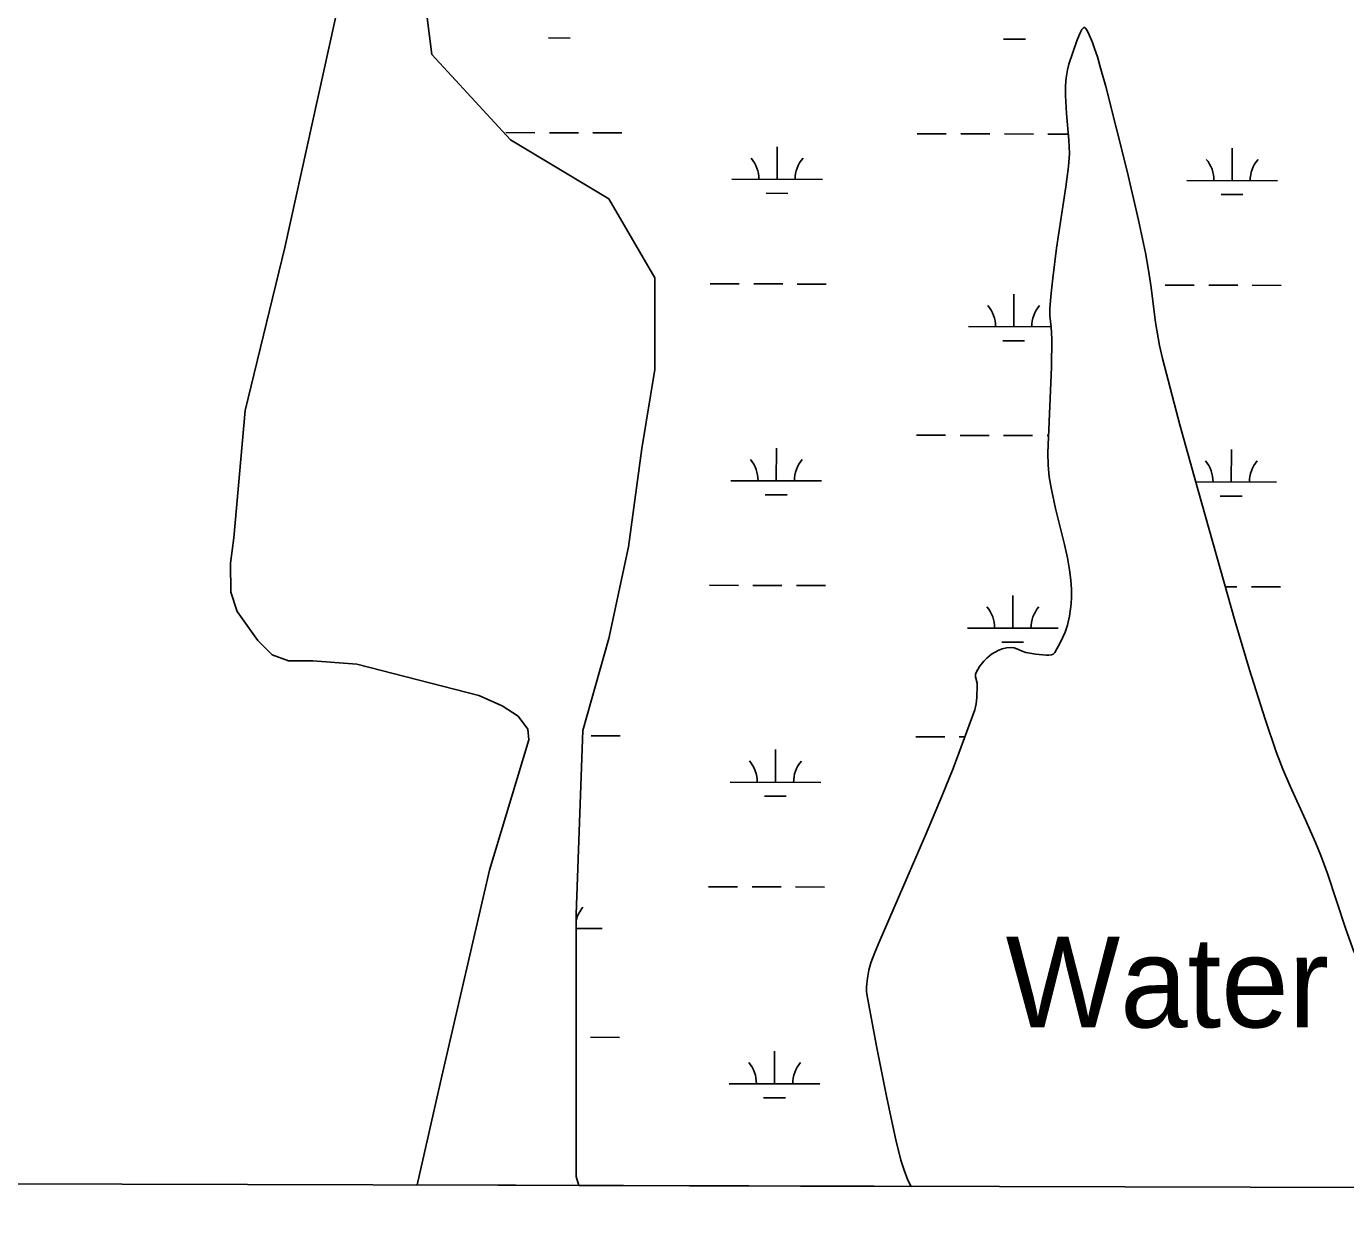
# Model space of a CAD drawing. Extents: x 3161615 to 3199515, y 867541 to 892976.
# Drawn here: x 3181719 to 3183174, y 872921 to 874241 of the extents above; entities that cross this region are included whole.
import ezdxf

# ---------------------------------------------------------------- set-up
doc = ezdxf.new("R2010")
doc.units = 0
for name, color, linetype in [('V-GRID-FRAM', 7, 'Continuous'), ('V-RIVR-IDEN', 7, 'Continuous'), ('V-ROAD-CNTR', 7, 'Continuous'), ('V-SITE-VEGE', 7, 'Continuous'), ('V-TOPO-SHOR', 7, 'Continuous'), ('V-WETL-SWMP', 7, 'Continuous')]:
    doc.layers.add(name, color=color, linetype=linetype)

msp = doc.modelspace()

# ---------------------------------------------------------------- linework, layer by layer
at = {"layer": 'V-GRID-FRAM'}
msp.add_lwpolyline([(3165877.4, 891195.5), (3197229, 891108.8), (3197186.7, 872920.9), (3165819.2, 873007.6), (3165877.4, 891195.5)], dxfattribs=at)
at = {"layer": 'V-ROAD-CNTR'}
msp.add_spline([(3181142.9, 878745.8), (3181227.8, 878744.4), (3181287.2, 878734.5), (3181333.6, 878705.1), (3181384.3, 878697.1), (3181461, 878704.2), (3181526.8, 878723.9), (3181588.6, 878750.2), (3181691.6, 878808), (3181778.8, 878848.8), (3181891.1, 878885.3), (3181969.5, 878895), (3182042.6, 878893.6), (3182129.5, 878862.2), (3182187.3, 878804.8), (3182219.9, 878725.3), (3182228.6, 878665.3), (3182190.5, 878564.7), (3182134.6, 878480), (3182037.4, 878289.3), (3181973.4, 878091.5), (3181909.3, 877890.6), (3181841, 877673.2), (3181776.7, 877483.3), (3181717.1, 877305.8), (3181625.4, 877110.4), (3181564.3, 876946.2), (3181516.6, 876794.5), (3181466.3, 876661.7), (3181419.4, 876520.9), (3181351.7, 876343.8), (3181283.7, 876183.7), (3181207.7, 876034.9), (3181135.3, 875907.4), (3181063.8, 875793.7), (3180985.2, 875585.5), (3180930.6, 875426.9), (3180871.9, 875270.8), (3180807.9, 875086.5), (3180804, 874968.2), (3180830.5, 874831.4), (3180789.6, 874606.7), (3180731.2, 874459.8), (3180620.4, 874345.6), (3180437.1, 874039.4), (3180337.9, 873789.7), (3180301.3, 873695.1)], degree=3, dxfattribs=at)
at = {"layer": 'V-SITE-VEGE'}
for p, q in [((3182107.4, 874463.5), (3182004.1, 873997)), ((3182877.9, 874224.8), (3182880.4, 874231.4)), ((3182880.4, 874231.4), (3182881.8, 874234.5)), ((3182881.8, 874234.5), (3182883.4, 874237.4)), ((3182883.4, 874237.4), (3182885.1, 874239.4)), ((3182885.1, 874239.4), (3182885.9, 874239.8)), ((3182885.9, 874239.8), (3182886.8, 874239.7)), ((3182886.8, 874239.7), (3182887.6, 874238.8)), ((3182887.6, 874238.8), (3182889.5, 874235.5)), ((3182889.5, 874235.5), (3182891.4, 874231.7)), ((3182891.4, 874231.7), (3182895, 874223.1)), ((3182869, 874199.1), (3182877.9, 874224.8)), ((3182895, 874223.1), (3182897.4, 874216.6)), ((3182897.4, 874216.6), (3182900.5, 874207.2)), ((3182867.5, 874192.9), (3182869, 874199.1)), ((3182900.5, 874207.2), (3182904.5, 874193.6)), ((3182865.5, 874175.6), (3182866.2, 874184.3)), ((3182866.2, 874184.3), (3182867.5, 874192.9)), ((3182904.5, 874193.6), (3182909.7, 874174.5)), ((3182865.4, 874164.5), (3182865.5, 874175.6)), ((3182909.7, 874174.5), (3182933.2, 874081.2)), ((3182866.6, 874144.9), (3182865.4, 874164.5)), ((3182869.1, 874115.5), (3182866.6, 874144.9)), ((3182869.6, 874100.8), (3182869.1, 874115.5)), ((3182868.7, 874086.2), (3182869.6, 874100.8)), ((3182865.8, 874063.7), (3182868.7, 874086.2)), ((3182933.2, 874081.2), (3182945.8, 874027.2)), ((3182860.5, 874030), (3182865.8, 874063.7)), ((3182855.5, 873996.3), (3182860.5, 874030)), ((3182945.8, 874027.2), (3182953.6, 873991)), ((3182004.1, 873997), (3181960.3, 873817.1)), ((3182851.3, 873963.2), (3182855.5, 873996.3)), ((3182953.6, 873991), (3182957, 873971.9)), ((3182957, 873971.9), (3182959.7, 873952.7)), ((3182849.5, 873946.6), (3182851.3, 873963.2)), ((3182959.7, 873952.7), (3182964.7, 873914.2)), ((3182848.2, 873930), (3182849.5, 873946.6)), ((3182848.2, 873921.6), (3182848.2, 873930)), ((3182849.5, 873908.9), (3182848.2, 873921.6)), ((3182850.4, 873896.3), (3182849.5, 873908.9)), ((3182964.7, 873914.2), (3182969, 873888.8)), ((3182849.8, 873864.8), (3182850.4, 873896.3)), ((3182969, 873888.8), (3182972.3, 873874.4)), ((3182845.9, 873770.5), (3182849.8, 873864.8)), ((3182972.3, 873874.4), (3182991.6, 873801.4)), ((3181960.3, 873817.1), (3181948.1, 873676.6)), ((3182991.6, 873801.4), (3183011.7, 873728.7)), ((3182846.2, 873756.7), (3182845.9, 873770.5)), ((3182847.4, 873743.8), (3182846.2, 873756.7)), ((3182849.4, 873731.7), (3182847.4, 873743.8)), ((3182854.3, 873709), (3182849.4, 873731.7)), ((3183011.7, 873728.7), (3183031.9, 873657)), ((3182864.4, 873669.3), (3182854.3, 873709)), ((3181948.1, 873676.6), (3181944.2, 873648.5)), ((3182867.6, 873654.4), (3182864.4, 873669.3)), ((3181944.2, 873648.5), (3181944.7, 873616.5)), ((3182869.9, 873641.3), (3182867.6, 873654.4)), ((3183031.9, 873657), (3183052.3, 873585.4)), ((3182871.3, 873629.9), (3182869.9, 873641.3)), ((3182872, 873619.9), (3182871.3, 873629.9)), ((3181944.7, 873616.5), (3181951.7, 873595.3)), ((3182872, 873611.2), (3182872, 873619.9)), ((3182869.8, 873590.2), (3182871.6, 873603.6)), ((3182871.6, 873603.6), (3182872, 873611.2)), ((3181951.7, 873595.3), (3181974.5, 873563.1)), ((3182867.4, 873580.2), (3182869.8, 873590.2)), ((3183052.3, 873585.4), (3183068.5, 873530.7)), ((3182860, 873561.4), (3182864.9, 873572.6)), ((3182864.9, 873572.6), (3182867.4, 873580.2)), ((3181974.5, 873563.1), (3181990.1, 873547.5)), ((3182853.7, 873550.1), (3182860, 873561.4)), ((3181990.1, 873547.5), (3182008.1, 873540.7)), ((3182775.1, 873540.4), (3182778.6, 873543.9)), ((3182778.6, 873543.9), (3182783.7, 873548)), ((3182783.7, 873548), (3182791, 873552.2)), ((3182791, 873552.2), (3182795.4, 873553.9)), ((3182795.4, 873553.9), (3182800.4, 873555.2)), ((3182800.4, 873555.2), (3182806.1, 873555.5)), ((3182806.1, 873555.5), (3182808.9, 873555)), ((3182808.9, 873555), (3182811.8, 873554)), ((3182811.8, 873554), (3182817.6, 873551.3)), ((3182817.6, 873551.3), (3182821.5, 873550)), ((3182821.5, 873550), (3182832.7, 873548.1)), ((3182832.7, 873548.1), (3182843.9, 873547.1)), ((3182843.9, 873547.1), (3182846.9, 873547)), ((3182846.9, 873547), (3182849.9, 873547.4)), ((3182849.9, 873547.4), (3182851.7, 873548.2)), ((3182851.7, 873548.2), (3182853.7, 873550.1)), ((3182008.1, 873540.7), (3182035.1, 873540.8)), ((3182035.1, 873540.8), (3182083.8, 873537.2)), ((3182083.8, 873537.2), (3182218.4, 873502.5)), ((3182766.2, 873526.2), (3182766.8, 873527.9)), ((3182766.8, 873527.9), (3182770.5, 873534.4)), ((3182770.5, 873534.4), (3182775.1, 873540.4)), ((3183068.5, 873530.7), (3183085.7, 873476.5)), ((3182766.2, 873523.1), (3182766.2, 873526.2)), ((3182768, 873516.1), (3182766.2, 873523.1)), ((3182767.7, 873500.2), (3182768.1, 873513.7)), ((3182768.1, 873513.7), (3182768, 873516.1)), ((3182218.4, 873502.5), (3182243.8, 873491.2)), ((3182767, 873493.4), (3182767.7, 873500.2)), ((3182243.8, 873491.2), (3182261.6, 873479.9)), ((3182756.7, 873462.7), (3182765.3, 873486.7)), ((3182765.3, 873486.7), (3182767, 873493.4)), ((3182261.6, 873479.9), (3182272.1, 873465.5)), ((3183085.7, 873476.5), (3183097.9, 873440.5)), ((3182272.1, 873465.5), (3182273.5, 873453.8)), ((3182741.3, 873422), (3182756.7, 873462.7)), ((3182273.5, 873453.8), (3182230.1, 873309.8)), ((3183097.9, 873440.5), (3183105.1, 873421.4)), ((3182729.3, 873392.3), (3182741.3, 873422)), ((3183105.1, 873421.4), (3183113.1, 873402.6)), ((3183113.1, 873402.6), (3183130.2, 873365.4)), ((3182710.9, 873348.3), (3182729.3, 873392.3)), ((3183130.2, 873365.4), (3183141.2, 873340.5)), ((3182691.9, 873304.2), (3182710.9, 873348.3)), ((3183141.2, 873340.5), (3183147, 873326)), ((3183147, 873326), (3183154.2, 873306.1)), ((3182230.1, 873309.8), (3182177.5, 873082.5)), ((3182659.8, 873230.2), (3182691.9, 873304.2)), ((3183154.2, 873306.1), (3183174.3, 873245.7)), ((3182655.2, 873219), (3182659.8, 873230.2)), ((3182648.3, 873199.3), (3182650.7, 873207.7)), ((3182650.7, 873207.7), (3182655.2, 873219)), ((3182646.8, 873190.7), (3182648.3, 873199.3)), ((3182646, 873180.9), (3182646.8, 873190.7)), ((3182646, 873175.9), (3182646, 873180.9)), ((3182646.6, 873171.1), (3182646, 873175.9)), ((3182656.9, 873115.6), (3182646.6, 873171.1)), ((3182668, 873060.3), (3182656.9, 873115.6)), ((3182177.5, 873082.5), (3182150.1, 872962.4)), ((3182673, 873036.3), (3182668, 873060.3)), ((3182678.2, 873012.2), (3182673, 873036.3)), ((3182683.8, 872989.7), (3182678.2, 873012.2)), ((3182687.3, 872978.7), (3182683.8, 872989.7)), ((3182691.6, 872967.8), (3182687.3, 872978.7)), ((3182150.1, 872962.4), (3182695, 872960.9)), ((3182695, 872960.9), (3182691.6, 872967.8))]:
    msp.add_line(p, q, dxfattribs=at)
at = {"layer": 'V-TOPO-SHOR'}
for points in [[(3182695, 872960.9), (3182691.6, 872967.8), (3182687.3, 872978.7), (3182683.8, 872989.7), (3182678.2, 873012.2), (3182673, 873036.3), (3182668, 873060.3), (3182656.9, 873115.6), (3182646.6, 873171.1), (3182646, 873175.9), (3182646, 873180.9), (3182646.8, 873190.7), (3182648.3, 873199.3), (3182650.7, 873207.7), (3182655.2, 873219), (3182659.8, 873230.2), (3182691.9, 873304.2), (3182710.9, 873348.3), (3182729.3, 873392.3), (3182741.3, 873422), (3182756.7, 873462.7), (3182765.3, 873486.7), (3182767, 873493.4), (3182767.7, 873500.2), (3182768.1, 873513.7), (3182768, 873516.1), (3182766.2, 873523.1), (3182766.2, 873526.2), (3182766.8, 873527.9), (3182770.5, 873534.4), (3182775.1, 873540.4), (3182778.6, 873543.9), (3182783.7, 873548), (3182791, 873552.2), (3182795.4, 873553.9), (3182800.4, 873555.2), (3182806.1, 873555.5), (3182808.9, 873555), (3182811.8, 873554), (3182817.6, 873551.3), (3182821.5, 873550), (3182832.7, 873548.1), (3182843.9, 873547.1), (3182846.9, 873547), (3182849.9, 873547.4), (3182851.7, 873548.2), (3182853.7, 873550.1), (3182860, 873561.4), (3182864.9, 873572.6), (3182867.4, 873580.2), (3182869.8, 873590.2), (3182871.6, 873603.6), (3182872, 873611.2), (3182872, 873619.9), (3182871.3, 873629.9), (3182869.9, 873641.3), (3182867.6, 873654.4), (3182864.4, 873669.3), (3182854.3, 873709), (3182849.4, 873731.7), (3182847.4, 873743.8), (3182846.2, 873756.7), (3182845.9, 873770.5), (3182849.8, 873864.8), (3182850.4, 873896.3), (3182849.5, 873908.9), (3182848.2, 873921.6), (3182848.2, 873930), (3182849.5, 873946.6), (3182851.3, 873963.2), (3182855.5, 873996.3), (3182860.5, 874030), (3182865.8, 874063.7), (3182868.7, 874086.2), (3182869.6, 874100.8), (3182869.1, 874115.5), (3182866.6, 874144.9), (3182865.4, 874164.5), (3182865.5, 874175.6), (3182866.2, 874184.3), (3182867.5, 874192.9), (3182869, 874199.1), (3182877.9, 874224.8), (3182880.4, 874231.4), (3182881.8, 874234.5), (3182883.4, 874237.4), (3182885.1, 874239.4), (3182885.9, 874239.8), (3182886.8, 874239.7), (3182887.6, 874238.8), (3182889.5, 874235.5), (3182891.4, 874231.7), (3182895, 874223.1), (3182897.4, 874216.6), (3182900.5, 874207.2), (3182904.5, 874193.6), (3182909.7, 874174.5)], [(3182909.7, 874174.5), (3182933.2, 874081.2), (3182945.8, 874027.2), (3182953.6, 873991), (3182957, 873971.9), (3182959.7, 873952.7), (3182964.7, 873914.2), (3182969, 873888.8), (3182972.3, 873874.4), (3182991.6, 873801.4), (3183011.7, 873728.7), (3183031.9, 873657), (3183052.3, 873585.4), (3183068.5, 873530.7), (3183085.7, 873476.5), (3183097.9, 873440.5), (3183105.1, 873421.4), (3183113.1, 873402.6), (3183130.2, 873365.4), (3183141.2, 873340.5), (3183147, 873326), (3183154.2, 873306.1), (3183174.3, 873245.7)]]:
    msp.add_lwpolyline(points, dxfattribs=at)
at = {"layer": 'V-WETL-SWMP'}
for p, q in [((3182151.9, 874325.6), (3182166.4, 874209.8)), ((3182295.1, 874228.2), (3182319.1, 874228.1)), ((3182797.1, 874226.8), (3182821.1, 874226.7)), ((3182877.9, 874224.8), (3182880.4, 874231.4)), ((3182880.4, 874231.4), (3182881.8, 874234.5)), ((3182881.8, 874234.5), (3182883.4, 874237.4)), ((3182883.4, 874237.4), (3182885.1, 874239.4)), ((3182885.1, 874239.4), (3182885.9, 874239.8)), ((3182885.9, 874239.8), (3182886.8, 874239.7)), ((3182886.8, 874239.7), (3182887.6, 874238.8)), ((3182887.6, 874238.8), (3182889.5, 874235.5)), ((3182889.5, 874235.5), (3182891.4, 874231.7)), ((3182891.4, 874231.7), (3182895, 874223.1)), ((3182869, 874199.1), (3182877.9, 874224.8)), ((3182895, 874223.1), (3182897.4, 874216.6)), ((3182897.4, 874216.6), (3182900.5, 874207.2)), ((3182166.4, 874209.8), (3182253.2, 874115.6)), ((3182867.5, 874192.9), (3182869, 874199.1)), ((3182900.5, 874207.2), (3182904.5, 874193.6)), ((3182865.5, 874175.6), (3182866.2, 874184.3)), ((3182866.2, 874184.3), (3182867.5, 874192.9)), ((3182904.5, 874193.6), (3182909.7, 874174.5)), ((3182865.4, 874164.5), (3182865.5, 874175.6)), ((3182909.7, 874174.5), (3182933.2, 874081.2)), ((3182866.6, 874144.9), (3182865.4, 874164.5)), ((3182869.1, 874115.5), (3182866.6, 874144.9)), ((3182248, 874123.7), (3182280, 874123.6)), ((3182253.2, 874115.6), (3182361.7, 874050.5)), ((3182296, 874123.5), (3182328, 874123.5)), ((3182344, 874123.4), (3182376, 874123.3)), ((3182701.9, 874122.4), (3182733.9, 874122.3)), ((3182749.9, 874122.3), (3182781.9, 874122.2)), ((3182797.9, 874122.2), (3182829.9, 874122.1)), ((3182845.9, 874122), (3182868.6, 874122)), ((3182869.6, 874100.8), (3182869.1, 874115.5)), ((3182547.2, 874072.1), (3182547.3, 874108.1)), ((3182868.7, 874086.2), (3182869.6, 874100.8)), ((3183049.1, 874070.7), (3183049.2, 874106.7)), ((3182865.8, 874063.7), (3182868.7, 874086.2)), ((3182933.2, 874081.2), (3182945.8, 874027.2)), ((3182497.2, 874072.2), (3182597.2, 874072)), ((3182999.1, 874070.9), (3183099.1, 874070.6)), ((3182535.1, 874056.7), (3182559.1, 874056.6)), ((3182860.5, 874030), (3182865.8, 874063.7)), ((3183037, 874055.3), (3183061, 874055.3)), ((3182361.7, 874050.5), (3182412.4, 873963.6)), ((3182855.5, 873996.3), (3182860.5, 874030)), ((3182945.8, 874027.2), (3182953.6, 873991)), ((3182851.3, 873963.2), (3182855.5, 873996.3)), ((3182953.6, 873991), (3182957, 873971.9)), ((3182957, 873971.9), (3182959.7, 873952.7)), ((3182412.4, 873963.6), (3182412.4, 873862.2)), ((3182473.5, 873956.9), (3182505.5, 873956.8)), ((3182521.5, 873956.7), (3182553.5, 873956.7)), ((3182569.5, 873956.6), (3182601.5, 873956.5)), ((3182849.5, 873946.6), (3182851.3, 873963.2)), ((3182959.7, 873952.7), (3182964.7, 873914.2)), ((3182975.4, 873955.5), (3183007.4, 873955.4)), ((3183023.4, 873955.4), (3183055.4, 873955.3)), ((3183071.4, 873955.2), (3183103.4, 873955.1)), ((3182808.2, 873909.5), (3182808.3, 873945.5)), ((3182848.2, 873930), (3182849.5, 873946.6)), ((3182848.2, 873921.6), (3182848.2, 873930)), ((3182849.5, 873908.9), (3182848.2, 873921.6)), ((3182758.2, 873909.7), (3182849.5, 873909.4)), ((3182850.4, 873896.3), (3182849.5, 873908.9)), ((3182964.7, 873914.2), (3182969, 873888.8)), ((3182796.1, 873894.1), (3182820.1, 873894.1)), ((3182849.8, 873864.8), (3182850.4, 873896.3)), ((3182969, 873888.8), (3182972.3, 873874.4)), ((3182412.4, 873862.2), (3182397.9, 873775.3)), ((3182845.9, 873770.5), (3182849.8, 873864.8)), ((3182972.3, 873874.4), (3182991.6, 873801.4)), ((3182701, 873789.7), (3182733, 873789.7)), ((3182749, 873789.6), (3182781, 873789.5)), ((3182797, 873789.5), (3182829, 873789.4)), ((3182845, 873789.3), (3182846.7, 873789.3)), ((3182991.6, 873801.4), (3183011.7, 873728.7)), ((3182397.9, 873775.3), (3182383.4, 873666.7)), ((3182546.3, 873739.4), (3182546.4, 873775.4)), ((3182846.2, 873756.7), (3182845.9, 873770.5)), ((3183048.2, 873738), (3183048.3, 873774)), ((3182847.4, 873743.8), (3182846.2, 873756.7)), ((3182496.3, 873739.6), (3182596.3, 873739.3)), ((3182849.4, 873731.7), (3182847.4, 873743.8)), ((3182854.3, 873709), (3182849.4, 873731.7)), ((3183009.1, 873738.2), (3183098.2, 873737.9)), ((3182534.2, 873724), (3182558.2, 873724)), ((3183011.7, 873728.7), (3183031.9, 873657)), ((3183036.1, 873722.6), (3183060.1, 873722.6)), ((3182864.4, 873669.3), (3182854.3, 873709)), ((3182383.4, 873666.7), (3182361.7, 873565.4)), ((3182867.6, 873654.4), (3182864.4, 873669.3)), ((3182869.9, 873641.3), (3182867.6, 873654.4)), ((3183031.9, 873657), (3183052.3, 873585.4)), ((3182871.3, 873629.9), (3182869.9, 873641.3)), ((3182872, 873619.9), (3182871.3, 873629.9)), ((3182472.5, 873624.2), (3182504.5, 873624.1)), ((3182520.5, 873624.1), (3182552.5, 873624)), ((3182568.5, 873623.9), (3182600.5, 873623.8)), ((3182872, 873611.2), (3182872, 873619.9)), ((3183041.7, 873622.6), (3183054.4, 873622.6)), ((3183070.4, 873622.6), (3183102.4, 873622.5)), ((3182807.3, 873576.8), (3182807.4, 873612.8)), ((3182869.8, 873590.2), (3182871.6, 873603.6)), ((3182871.6, 873603.6), (3182872, 873611.2)), ((3182867.4, 873580.2), (3182869.8, 873590.2)), ((3183052.3, 873585.4), (3183068.5, 873530.7)), ((3182757.3, 873577), (3182857.3, 873576.7)), ((3182860, 873561.4), (3182864.9, 873572.6)), ((3182864.9, 873572.6), (3182867.4, 873580.2)), ((3182361.7, 873565.4), (3182332.8, 873464)), ((3182795.2, 873561.5), (3182819.2, 873561.4)), ((3182853.7, 873550.1), (3182860, 873561.4)), ((3182775.1, 873540.4), (3182778.6, 873543.9)), ((3182778.6, 873543.9), (3182783.7, 873548)), ((3182783.7, 873548), (3182791, 873552.2)), ((3182791, 873552.2), (3182795.4, 873553.9)), ((3182795.4, 873553.9), (3182800.4, 873555.2)), ((3182800.4, 873555.2), (3182806.1, 873555.5)), ((3182806.1, 873555.5), (3182808.9, 873555)), ((3182808.9, 873555), (3182811.8, 873554)), ((3182811.8, 873554), (3182817.6, 873551.3)), ((3182817.6, 873551.3), (3182821.5, 873550)), ((3182821.5, 873550), (3182832.7, 873548.1)), ((3182832.7, 873548.1), (3182843.9, 873547.1)), ((3182843.9, 873547.1), (3182846.9, 873547)), ((3182846.9, 873547), (3182849.9, 873547.4)), ((3182849.9, 873547.4), (3182851.7, 873548.2)), ((3182851.7, 873548.2), (3182853.7, 873550.1)), ((3182766.2, 873526.2), (3182766.8, 873527.9)), ((3182766.8, 873527.9), (3182770.5, 873534.4)), ((3182770.5, 873534.4), (3182775.1, 873540.4)), ((3183068.5, 873530.7), (3183085.7, 873476.5)), ((3182766.2, 873523.1), (3182766.2, 873526.2)), ((3182768, 873516.1), (3182766.2, 873523.1)), ((3182767.7, 873500.2), (3182768.1, 873513.7)), ((3182768.1, 873513.7), (3182768, 873516.1)), ((3182767, 873493.4), (3182767.7, 873500.2)), ((3182756.7, 873462.7), (3182765.3, 873486.7)), ((3182765.3, 873486.7), (3182767, 873493.4)), ((3183085.7, 873476.5), (3183097.9, 873440.5)), ((3182332.8, 873464), (3182325.5, 873261.2)), ((3182342.2, 873458.1), (3182374.2, 873458)), ((3182700.1, 873457.1), (3182732.1, 873457)), ((3182741.3, 873422), (3182756.7, 873462.7)), ((3182748.1, 873456.9), (3182754.5, 873456.9)), ((3182545.3, 873406.8), (3182545.4, 873442.8)), ((3183097.9, 873440.5), (3183105.1, 873421.4)), ((3182729.3, 873392.3), (3182741.3, 873422)), ((3183105.1, 873421.4), (3183113.1, 873402.6)), ((3182495.3, 873406.9), (3182595.3, 873406.6)), ((3183113.1, 873402.6), (3183130.2, 873365.4)), ((3182533.3, 873391.4), (3182557.3, 873391.3)), ((3182710.9, 873348.3), (3182729.3, 873392.3)), ((3183130.2, 873365.4), (3183141.2, 873340.5)), ((3182691.9, 873304.2), (3182710.9, 873348.3)), ((3183141.2, 873340.5), (3183147, 873326)), ((3183147, 873326), (3183154.2, 873306.1)), ((3182659.8, 873230.2), (3182691.9, 873304.2)), ((3183154.2, 873306.1), (3183174.3, 873245.7)), ((3182471.6, 873291.5), (3182503.6, 873291.4)), ((3182519.6, 873291.4), (3182551.6, 873291.3)), ((3182567.6, 873291.3), (3182599.6, 873291.2)), ((3182325.5, 873261.2), (3182325.5, 872971.6)), ((3182325.5, 873245.5), (3182354.4, 873245.4)), ((3183174.3, 873245.7), (3183183.8, 873219.1)), ((3182655.2, 873219), (3182659.8, 873230.2)), ((3182648.3, 873199.3), (3182650.7, 873207.7)), ((3182650.7, 873207.7), (3182655.2, 873219)), ((3182646.8, 873190.7), (3182648.3, 873199.3)), ((3182646, 873180.9), (3182646.8, 873190.7)), ((3182646, 873175.9), (3182646, 873180.9)), ((3182646.6, 873171.1), (3182646, 873175.9)), ((3182656.9, 873115.6), (3182646.6, 873171.1)), ((3182341.3, 873125.4), (3182373.3, 873125.3)), ((3182544.4, 873074.1), (3182544.5, 873110.1)), ((3182668, 873060.3), (3182656.9, 873115.6)), ((3182494.4, 873074.2), (3182594.4, 873073.9)), ((3182532.4, 873058.7), (3182556.4, 873058.6)), ((3182673, 873036.3), (3182668, 873060.3)), ((3182678.2, 873012.2), (3182673, 873036.3)), ((3182683.8, 872989.7), (3182678.2, 873012.2)), ((3182687.3, 872978.7), (3182683.8, 872989.7)), ((3182691.6, 872967.8), (3182687.3, 872978.7)), ((3182325.5, 872971.6), (3182328.4, 872961.9)), ((3182328.4, 872961.9), (3182695, 872960.9)), ((3182695, 872960.9), (3182691.6, 872967.8))]:
    msp.add_line(p, q, dxfattribs=at)
for centre, start, end in [((3182491.9, 874072.7), 359.0699, 40.6135), ((3182602.4, 874072.4), 139.0699, 180.6135), ((3182993.9, 874071.3), 359.0699, 40.6135), ((3183104.3, 874071), 139.0699, 180.6135), ((3182752.9, 873910.1), 359.0699, 40.6135), ((3182863.4, 873909.8), 139.0699, 180.6135), ((3182491, 873740.1), 359.0699, 40.6135), ((3182601.5, 873739.8), 139.0699, 180.6135), ((3182992.9, 873738.7), 359.0699, 40.6135), ((3183103.4, 873738.4), 139.0699, 180.6135), ((3182752, 873577.5), 359.0699, 40.6135), ((3182862.5, 873577.2), 139.0699, 180.6135), ((3182490.1, 873407.4), 359.0699, 40.6135), ((3182600.6, 873407.1), 139.0699, 180.6135), ((3182359.7, 873245.9), 139.0699, 165.652), ((3182489.2, 873074.7), 359.0699, 40.6135), ((3182599.7, 873074.4), 139.0699, 180.6135)]:
    msp.add_arc(centre, 35.2, start, end, dxfattribs=at)

# ---------------------------------------------------------------- texts
at = {"layer": 'V-RIVR-IDEN'}
msp.add_text('Water', height=100, dxfattribs=at).set_placement((3182799.4, 873136.3))

doc.saveas('drawing.dxf')
